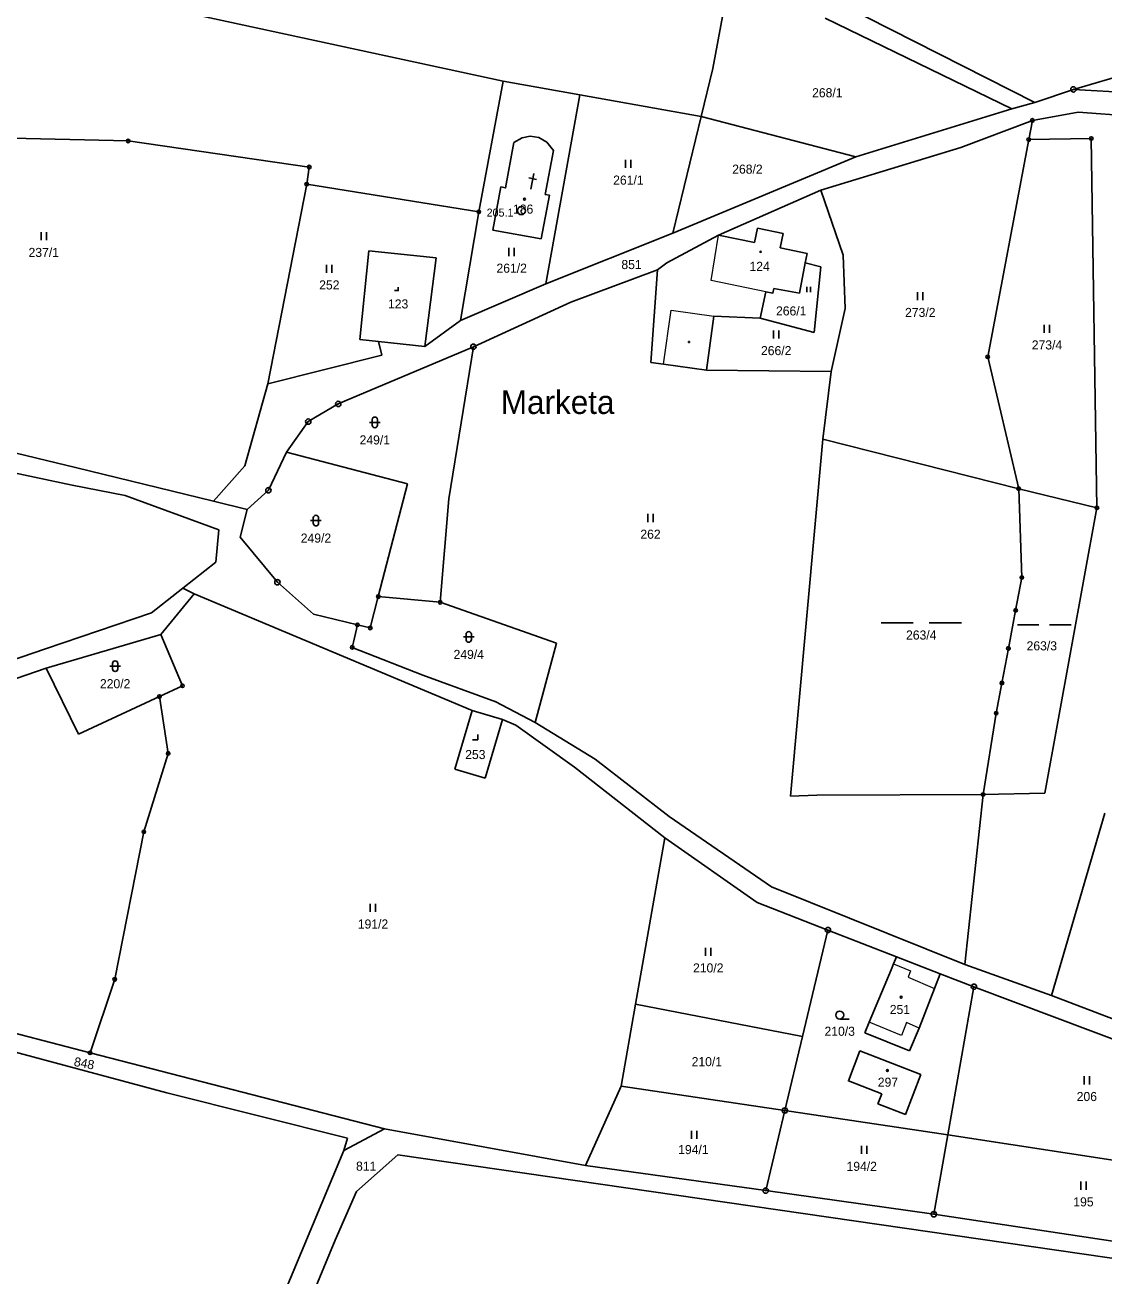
# Model space of a CAD drawing. Extents: x -739410 to -735662, y -942282 to -940043.
# Drawn here: x -737352 to -737150.2, y -941053.4 to -940819.5 of the extents above; entities that cross this region are included whole.
import ezdxf
from ezdxf.enums import TextEntityAlignment as Align

# ---------------------------------------------------------------- set-up
doc = ezdxf.new("R2010")
doc.units = 0
doc.header["$LTSCALE"] = 0.68
for name, color, linetype, lineweight in [('1', 7, 'Continuous', 25), ('3', 7, 'Continuous', 25), ('4', 7, 'Continuous', 13), ('5', 7, 'Continuous', 25), ('7', 7, 'Continuous', 13), ('8', 7, 'Continuous', 25)]:
    doc.layers.add(name, color=color, linetype=linetype, lineweight=lineweight)
doc.layers.add('2', color=7, linetype='Continuous')

msp = doc.modelspace()

# ---------------------------------------------------------------- linework, layer by layer
at = {"layer": '1'}
for p, q in [((-737223.34, -940827.69), (-737219.58, -940807.28)), ((-737325.27, -940816.53), (-737262.57, -940830.05)), ((-737199.07, -940815.84), (-737163.14, -940834.03)), ((-737202.33, -940818.24), (-737167.43, -940835.21)), ((-737155.93, -940831.57), (-737124.47, -940822.45)), ((-737225.56, -940836.64), (-737223.34, -940827.69)), ((-737267.14, -940854.47), (-737262.57, -940830.05)), ((-737262.57, -940830.05), (-737248.26, -940832.6)), ((-737254.62, -940867.92), (-737248.26, -940832.6)), ((-737248.26, -940832.6), (-737225.56, -940836.64)), ((-737163.14, -940834.03), (-737155.93, -940831.57)), ((-737155.93, -940831.57), (-737121.92, -940833.48)), ((-737196.65, -940844.18), (-737167.43, -940835.21)), ((-737163.14, -940834.03), (-737167.43, -940835.21)), ((-737163.61, -940837.38), (-737155.03, -940835.84)), ((-737155.03, -940835.84), (-737103.33, -940839.77)), ((-737225.56, -940836.64), (-737230.83, -940858.43)), ((-737225.56, -940836.64), (-737196.65, -940844.18)), ((-737176.97, -940842.45), (-737163.61, -940837.38)), ((-737163.61, -940837.38), (-737164.28, -940840.95)), ((-737363.1, -940840.47), (-737332.73, -940841.22)), ((-737257.52, -940840.31), (-737255.91, -940840.57)), ((-737255.91, -940840.57), (-737254.43, -940841.47)), ((-737332.73, -940841.22), (-737298.86, -940846.1)), ((-737253.2, -940842.98), (-737254.7, -940851.23)), ((-737254.43, -940841.47), (-737253.2, -940842.98)), ((-737203.16, -940850.4), (-737176.97, -940842.45)), ((-737164.28, -940840.95), (-737171.96, -940881.57)), ((-737164.28, -940840.95), (-737152.58, -940840.76)), ((-737152.58, -940840.76), (-737151.54, -940909.8)), ((-737196.65, -940844.18), (-737230.83, -940858.43)), ((-737298.86, -940846.1), (-737299.32, -940849.29)), ((-737299.32, -940849.29), (-737306.6, -940886.6)), ((-737299.32, -940849.29), (-737267.14, -940854.47)), ((-737263.05, -940849.82), (-737264.51, -940857.89)), ((-737255.45, -940859.52), (-737253.93, -940851.36)), ((-737253.93, -940851.36), (-737254.7, -940851.23)), ((-737222.3, -940858.8), (-737203.16, -940850.4)), ((-737203.16, -940850.4), (-737199, -940862.57)), ((-737264.51, -940857.89), (-737255.45, -940859.52)), ((-737230.83, -940858.43), (-737254.62, -940867.92)), ((-737231.95, -940864.02), (-737222.3, -940858.8)), ((-737222.3, -940858.8), (-737215.59, -940860.19)), ((-737215.59, -940860.19), (-737215.03, -940857.5)), ((-737215.03, -940857.5), (-737210.24, -940858.49)), ((-737210.24, -940858.49), (-737210.79, -940861.17)), ((-737287.68, -940861.74), (-737289.42, -940878.33)), ((-737275.11, -940863.07), (-737287.68, -940861.74)), ((-737210.79, -940861.17), (-737205.75, -940862.23)), ((-737277.21, -940879.65), (-737275.11, -940863.07)), ((-737233.71, -940865.33), (-737231.95, -940864.02)), ((-737206.08, -940863.97), (-737207.16, -940869.69)), ((-737205.75, -940862.23), (-737206.08, -940863.97)), ((-737203.15, -940864.74), (-737206.08, -940863.97)), ((-737199, -940862.57), (-737198.61, -940872.52)), ((-737249.9, -940871.36), (-737233.71, -940865.33)), ((-737233.71, -940865.33), (-737234.97, -940882.6)), ((-737204.44, -940877.03), (-737203.15, -940864.74)), ((-737254.62, -940867.92), (-737270.54, -940874.8)), ((-737207.16, -940869.69), (-737211.97, -940868.78)), ((-737213.47, -940869.39), (-737214.54, -940874.33)), ((-737268.15, -940879.68), (-737249.9, -940871.36)), ((-737198.61, -940872.52), (-737201.21, -940884.34)), ((-737224.55, -940884.04), (-737223.16, -940873.95)), ((-737223.16, -940873.95), (-737214.54, -940874.33)), ((-737214.54, -940874.33), (-737204.44, -940877.03)), ((-737268.15, -940879.68), (-737293.43, -940890.37)), ((-737285.93, -940878.73), (-737289.42, -940878.33)), ((-737285.93, -940878.73), (-737285.27, -940881.24)), ((-737277.21, -940879.65), (-737285.93, -940878.73)), ((-737272.72, -940908.11), (-737268.15, -940879.68)), ((-737285.27, -940881.24), (-737306.6, -940886.6)), ((-737234.97, -940882.6), (-737232.6, -940882.92)), ((-737171.96, -940881.57), (-737166.16, -940906.22)), ((-737232.6, -940882.92), (-737224.55, -940884.04)), ((-737201.21, -940884.34), (-737224.55, -940884.04)), ((-737202.79, -940896.98), (-737201.21, -940884.34)), ((-737306.6, -940886.6), (-737310.91, -940901.97)), ((-737293.43, -940890.37), (-737299.03, -940893.67)), ((-737299.03, -940893.67), (-737303.09, -940899.41)), ((-737368.17, -940896.08), (-737342.58, -940902.27)), ((-737208.86, -940963.68), (-737202.79, -940896.98)), ((-737202.79, -940896.98), (-737166.16, -940906.22)), ((-737343.19, -940905.57), (-737369.12, -940900.1)), ((-737303.09, -940899.41), (-737306.5, -940906.51)), ((-737280.49, -940905.33), (-737303.09, -940899.41)), ((-737342.58, -940902.27), (-737316.78, -940908.54)), ((-737310.91, -940901.97), (-737316.78, -940908.54)), ((-737333.31, -940907.51), (-737343.19, -940905.57)), ((-737285.94, -940926.39), (-737280.49, -940905.33)), ((-737166.16, -940906.22), (-737165.58, -940922.82)), ((-737166.16, -940906.22), (-737151.54, -940909.8)), ((-737315.76, -940913.89), (-737333.31, -940907.51)), ((-737316.78, -940908.54), (-737310.45, -940910.08)), ((-737306.5, -940906.51), (-737310.45, -940910.08)), ((-737274.37, -940927.44), (-737272.72, -940908.11)), ((-737311.76, -940915.28), (-737310.45, -940910.08)), ((-737151.54, -940909.8), (-737161.27, -940963.14)), ((-737316.3, -940919.97), (-737315.76, -940913.89)), ((-737311.76, -940915.28), (-737304.82, -940923.7)), ((-737322.48, -940924.81), (-737316.3, -940919.97)), ((-737328.35, -940929.41), (-737322.48, -940924.81)), ((-737320.39, -940925.87), (-737322.48, -940924.81)), ((-737304.82, -940923.7), (-737298.06, -940929.69)), ((-737165.58, -940922.82), (-737166.74, -940928.96)), ((-737326.59, -940933.45), (-737320.39, -940925.87)), ((-737268.39, -940947.69), (-737320.39, -940925.87)), ((-737285.94, -940926.39), (-737287.45, -940932.25)), ((-737274.37, -940927.44), (-737285.94, -940926.39)), ((-737348.21, -940936.15), (-737328.35, -940929.41)), ((-737252.59, -940935.12), (-737274.37, -940927.44)), ((-737166.74, -940928.96), (-737168.08, -940936.08)), ((-737298.06, -940929.69), (-737289.84, -940931.67)), ((-737289.84, -940931.67), (-737290.58, -940934.88)), ((-737287.45, -940932.25), (-737289.84, -940931.67)), ((-737348.05, -940939.78), (-737326.59, -940933.45)), ((-737322.56, -940943.07), (-737326.59, -940933.45)), ((-737373.06, -940944.61), (-737348.21, -940936.15)), ((-737290.58, -940934.88), (-737290.82, -940935.89)), ((-737277.63, -940941.09), (-737290.82, -940935.89)), ((-737256.59, -940949.94), (-737252.59, -940935.12)), ((-737168.08, -940936.08), (-737169.3, -940942.55)), ((-737381.31, -940951.22), (-737348.05, -940939.78)), ((-737342.04, -940952.12), (-737348.05, -940939.78)), ((-737263.98, -940946.08), (-737277.63, -940941.09)), ((-737326.88, -940945.08), (-737322.56, -940943.07)), ((-737169.3, -940942.55), (-737170.37, -940948.19)), ((-737326.88, -940945.08), (-737342.04, -940952.12)), ((-737326.88, -940945.08), (-737325.24, -940955.7)), ((-737264.09, -940945.98), (-737263.98, -940946.08)), ((-737256.59, -940949.94), (-737264.09, -940945.98)), ((-737268.39, -940947.69), (-737271.64, -940958.66)), ((-737262.71, -940949.38), (-737268.39, -940947.69)), ((-737170.37, -940948.19), (-737172.82, -940963.39)), ((-737265.95, -940960.34), (-737262.71, -940949.38)), ((-737260.21, -940950.44), (-737262.71, -940949.38)), ((-737249.22, -940958.29), (-737260.21, -940950.44)), ((-737245.37, -940956.79), (-737256.59, -940949.94)), ((-737329.8, -940970.37), (-737325.24, -940955.7)), ((-737231.55, -940967.53), (-737245.37, -940956.79)), ((-737271.64, -940958.66), (-737265.95, -940960.34)), ((-737232.37, -940971.5), (-737249.22, -940958.29)), ((-737203.9, -940963.51), (-737208.86, -940963.68)), ((-737172.82, -940963.39), (-737203.9, -940963.51)), ((-737172.82, -940963.39), (-737176.21, -940995.19)), ((-737161.27, -940963.14), (-737172.82, -940963.39)), ((-737160.05, -941000.98), (-737150.03, -940966.89)), ((-737212.41, -940980.63), (-737231.55, -940967.53)), ((-737335.23, -940997.92), (-737329.8, -940970.37)), ((-737237.81, -941002.57), (-737232.37, -940971.5)), ((-737232.37, -940971.5), (-737215.05, -940983.6)), ((-737176.21, -940995.19), (-737212.41, -940980.63)), ((-737201.85, -940988.73), (-737215.05, -940983.6)), ((-737189.01, -940993.72), (-737201.85, -940988.73)), ((-737189.55, -940995.03), (-737190, -940996.19)), ((-737189.55, -940995.03), (-737189.01, -940993.72)), ((-737189.01, -940993.72), (-737180.84, -940996.89)), ((-737194.11, -941005.94), (-737190, -940996.19)), ((-737181.89, -940999.64), (-737180.84, -940996.89)), ((-737174.53, -940999.33), (-737180.84, -940996.89)), ((-737176.21, -940995.19), (-737160.05, -941000.98)), ((-737339.84, -941011.68), (-737335.23, -940997.92)), ((-737181.89, -940999.64), (-737184.77, -941007.05)), ((-737179.41, -941027.01), (-737174.53, -940999.33)), ((-737174.53, -940999.33), (-737119.34, -941020.16)), ((-737160.05, -941000.98), (-737148.45, -941005.39)), ((-737373.62, -941002.87), (-737339.84, -941011.68)), ((-737240.49, -941017.89), (-737237.81, -941002.57)), ((-737237.81, -941002.57), (-737206.6, -941008.62)), ((-737373.39, -941006.26), (-737325.52, -941019.18)), ((-737194.94, -941007.92), (-737194.11, -941005.94)), ((-737194.94, -941007.92), (-737186.59, -941011.33)), ((-737186.59, -941011.33), (-737184.77, -941007.05)), ((-737195.87, -941011.32), (-737184.45, -941015.76)), ((-737339.84, -941011.68), (-737284.8, -941025.89)), ((-737184.45, -941015.76), (-737187.36, -941023.21)), ((-737247.19, -941032.72), (-737240.49, -941017.89)), ((-737209.9, -941022.46), (-737240.49, -941017.89)), ((-737291.73, -941027.66), (-737325.52, -941019.18)), ((-737192.48, -941021.24), (-737191.75, -941019.37)), ((-737209.9, -941022.46), (-737213.47, -941037.44)), ((-737179.41, -941027.01), (-737209.9, -941022.46)), ((-737187.36, -941023.21), (-737192.48, -941021.24)), ((-737284.8, -941025.89), (-737292.38, -941029.92)), ((-737292.38, -941029.92), (-737291.73, -941027.66)), ((-737284.8, -941025.89), (-737247.19, -941032.72)), ((-737179.41, -941027.01), (-737182.03, -941041.85)), ((-737179.41, -941027.01), (-737119.18, -941036.26)), ((-737292.38, -941029.92), (-737336.23, -941134.82)), ((-737282.26, -941030.72), (-737290.04, -941037.62)), ((-737282.26, -941030.72), (-737136.42, -941051.87)), ((-737247.19, -941032.72), (-737213.47, -941037.44)), ((-737290.04, -941037.62), (-737293.98, -941046.71)), ((-737213.47, -941037.44), (-737182.03, -941041.85)), ((-737182.03, -941041.85), (-737123.44, -941050.65)), ((-737293.98, -941046.71), (-737305.77, -941074.85))]:
    msp.add_line(p, q, dxfattribs=at)
for points in [[(-737260.58, -940841.53), (-737259.06, -940840.6), (-737257.52, -940840.31)], [(-737260.58, -940841.53), (-737262.12, -940849.98), (-737263.05, -940849.82)], [(-737267.14, -940854.47), (-737270.54, -940874.8), (-737277.21, -940879.65)], [(-737211.97, -940868.78), (-737212.14, -940869.66), (-737213.47, -940869.39)], [(-737201.85, -940988.73), (-737206.6, -941008.62), (-737209.9, -941022.46)], [(-737191.75, -941019.37), (-737198.02, -941016.93), (-737195.87, -941011.32)]]:
    msp.add_lwpolyline(points, dxfattribs=at)
at = {"layer": '3'}
for p, q in [((-737239.681, -940846.26), (-737239.681, -940844.76)), ((-737238.68, -940846.26), (-737238.68, -940844.76)), ((-737349.021, -940859.78), (-737349.021, -940858.28)), ((-737348.02, -940859.78), (-737348.02, -940858.28)), ((-737261.501, -940862.72), (-737261.501, -940861.22)), ((-737260.5, -940862.72), (-737260.5, -940861.22)), ((-737295.611, -940865.85), (-737295.611, -940864.35)), ((-737294.61, -940865.85), (-737294.61, -940864.35)), ((-737205.782, -940869.46), (-737205.782, -940868.455)), ((-737205.112, -940869.46), (-737205.112, -940868.455)), ((-737185.081, -940871), (-737185.081, -940869.5)), ((-737184.08, -940871), (-737184.08, -940869.5)), ((-737161.381, -940877.07), (-737161.381, -940875.57)), ((-737160.38, -940877.07), (-737160.38, -940875.57)), ((-737212.031, -940878.13), (-737212.031, -940876.63)), ((-737211.03, -940878.13), (-737211.03, -940876.63)), ((-737287.591, -940893.821), (-737285.589, -940893.821)), ((-737287.091, -940893.321), (-737287.091, -940894.322)), ((-737286.089, -940894.322), (-737286.089, -940893.321)), ((-737298.601, -940912.181), (-737296.599, -940912.181)), ((-737298.101, -940911.681), (-737298.101, -940912.682)), ((-737297.099, -940912.682), (-737297.099, -940911.681)), ((-737235.541, -940912.45), (-737235.541, -940910.95)), ((-737234.54, -940912.45), (-737234.54, -940910.95)), ((-737191.879, -940931.3), (-737185.879, -940931.3)), ((-737182.879, -940931.3), (-737176.879, -940931.3)), ((-737166.408, -940931.68), (-737162.388, -940931.68)), ((-737160.378, -940931.68), (-737156.358, -940931.68)), ((-737270.021, -940933.931), (-737268.019, -940933.931)), ((-737269.521, -940933.431), (-737269.521, -940934.432)), ((-737268.519, -940934.432), (-737268.519, -940933.431)), ((-737335.661, -940938.901), (-737335.661, -940939.902)), ((-737334.659, -940939.902), (-737334.659, -940938.901)), ((-737336.161, -940939.401), (-737334.159, -940939.401)), ((-737287.441, -940985.32), (-737287.441, -940983.82)), ((-737286.44, -940985.32), (-737286.44, -940983.82)), ((-737224.741, -940993.53), (-737224.741, -940992.03)), ((-737223.74, -940993.53), (-737223.74, -940992.03)), ((-737199.633, -941005.37), (-737197.883, -941005.37)), ((-737153.931, -941017.57), (-737153.931, -941016.07)), ((-737152.93, -941017.57), (-737152.93, -941016.07)), ((-737227.391, -941027.77), (-737227.391, -941026.27)), ((-737226.39, -941027.77), (-737226.39, -941026.27)), ((-737195.591, -941030.58), (-737195.591, -941029.08)), ((-737194.59, -941030.58), (-737194.59, -941029.08)), ((-737154.561, -941037.26), (-737154.561, -941035.76)), ((-737153.56, -941037.26), (-737153.56, -941035.76))]:
    msp.add_line(p, q, dxfattribs=at)
for points in [[(-737282.881, -940869.19), (-737282.21, -940869.19), (-737282.21, -940868.52)], [(-737268.351, -940953.15), (-737267.35, -940953.15), (-737267.35, -940952.15)]]:
    msp.add_lwpolyline(points, dxfattribs=at)
msp.add_circle((-737199.6329, -941004.6198), 0.75, dxfattribs=at)
for centre, start, end in [((-737286.59, -940893.3209), 0, 180), ((-737286.59, -940894.3209), 180, 359.98789), ((-737297.6, -940911.6809), 0, 180), ((-737297.6, -940912.6809), 180, 359.98789), ((-737269.02, -940933.4309), 0, 180), ((-737269.02, -940934.4309), 180, 359.98789), ((-737335.16, -940938.9009), 0, 180), ((-737335.16, -940939.9009), 180, 359.98789)]:
    msp.add_arc(centre, 0.5, start, end, dxfattribs=at)
at = {"layer": '4'}
for p, q in [((-737232.6, -940882.92), (-737231.19, -940872.83)), ((-737231.19, -940872.83), (-737223.16, -940873.95)), ((-737189.55, -940995.03), (-737186.37, -940996.38)), ((-737188.09, -941008.46), (-737194.11, -941005.94))]:
    msp.add_line(p, q, dxfattribs=at)
for points in [[(-737213.47, -940869.39), (-737223.7, -940867.3), (-737222.3, -940858.8)], [(-737186.37, -940996.38), (-737186.82, -940997.54), (-737181.89, -940999.64)], [(-737184.77, -941007.05), (-737187.13, -941005.99), (-737188.09, -941008.46)]]:
    msp.add_lwpolyline(points, dxfattribs=at)
at = {"layer": '5'}
for p, q in [((-737256.868, -940847.295), (-737257.44, -940850.24)), ((-737257.796, -940848.135), (-737256.322, -940848.421))]:
    msp.add_line(p, q, dxfattribs=at)
for centre, radius in [((-737258.5968, -940852.1092), 0.175), ((-737214.4446, -940861.9394), 0.1172), ((-737227.8246, -940878.7994), 0.1172), ((-737188.1468, -941001.2692), 0.175), ((-737190.7268, -941014.9892), 0.175)]:
    msp.add_circle(centre, radius, dxfattribs=at)
at = {"layer": '8'}
for centre, radius in [((-737155.93, -940831.5699), 0.5), ((-737155.93, -940831.5699), 0.0303), ((-737163.61, -940837.3799), 0.335), ((-737163.61, -940837.3799), 0.0203), ((-737164.28, -940840.9499), 0.335), ((-737152.58, -940840.7599), 0.335), ((-737152.58, -940840.7599), 0.0203), ((-737332.73, -940841.2199), 0.335), ((-737332.73, -940841.2199), 0.0203), ((-737164.28, -940840.9499), 0.0203), ((-737298.86, -940846.0999), 0.335), ((-737298.86, -940846.0999), 0.0203), ((-737299.32, -940849.2899), 0.335), ((-737299.32, -940849.2899), 0.0203), ((-737267.14, -940854.4699), 0.335), ((-737267.14, -940854.4699), 0.0203), ((-737259.16, -940854.2398), 0.75), ((-737259.16, -940854.2398), 0.03), ((-737268.15, -940879.6799), 0.5), ((-737268.15, -940879.6799), 0.0303), ((-737171.96, -940881.5699), 0.335), ((-737171.96, -940881.5699), 0.0203), ((-737293.43, -940890.3699), 0.5), ((-737293.43, -940890.3699), 0.0303), ((-737299.03, -940893.6699), 0.5), ((-737299.03, -940893.6699), 0.0303), ((-737306.5, -940906.5099), 0.5), ((-737166.16, -940906.2199), 0.335), ((-737166.16, -940906.2199), 0.0203), ((-737306.5, -940906.5099), 0.0303), ((-737151.54, -940909.7999), 0.335), ((-737151.54, -940909.7999), 0.0203), ((-737165.58, -940922.8199), 0.335), ((-737304.82, -940923.6999), 0.5), ((-737304.82, -940923.6999), 0.0303), ((-737165.58, -940922.8199), 0.0203), ((-737285.94, -940926.3899), 0.335), ((-737285.94, -940926.3899), 0.0203), ((-737274.37, -940927.4399), 0.335), ((-737274.37, -940927.4399), 0.0203), ((-737166.74, -940928.9599), 0.335), ((-737166.74, -940928.9599), 0.0203), ((-737289.84, -940931.6699), 0.335), ((-737289.84, -940931.6699), 0.0203), ((-737287.45, -940932.2499), 0.335), ((-737287.45, -940932.2499), 0.0203), ((-737290.82, -940935.8899), 0.335), ((-737290.82, -940935.8899), 0.0203), ((-737168.08, -940936.0799), 0.335), ((-737168.08, -940936.0799), 0.0203), ((-737322.56, -940943.0699), 0.335), ((-737322.56, -940943.0699), 0.0203), ((-737169.3, -940942.5499), 0.335), ((-737169.3, -940942.5499), 0.0203), ((-737326.88, -940945.0799), 0.335), ((-737326.88, -940945.0799), 0.0203), ((-737170.37, -940948.1899), 0.335), ((-737170.37, -940948.1899), 0.0203), ((-737325.24, -940955.6999), 0.335), ((-737325.24, -940955.6999), 0.0203), ((-737172.82, -940963.3899), 0.335), ((-737172.82, -940963.3899), 0.0203), ((-737329.8, -940970.3699), 0.335), ((-737329.8, -940970.3699), 0.0203), ((-737201.85, -940988.7299), 0.5), ((-737201.85, -940988.7299), 0.0303), ((-737335.23, -940997.9199), 0.335), ((-737335.23, -940997.9199), 0.0203), ((-737174.53, -940999.3299), 0.5), ((-737174.53, -940999.3299), 0.0303), ((-737339.84, -941011.6799), 0.335), ((-737339.84, -941011.6799), 0.0203), ((-737209.9, -941022.4599), 0.5), ((-737209.9, -941022.4599), 0.0303), ((-737213.47, -941037.4399), 0.5), ((-737213.47, -941037.4399), 0.0303), ((-737182.03, -941041.8499), 0.5), ((-737182.03, -941041.8499), 0.0303)]:
    msp.add_circle(centre, radius, dxfattribs=at)

# ---------------------------------------------------------------- texts
at = {"layer": '2'}
for s, p in [('268/1', (-737201.96, -940833.055)), ('261/1', (-737239.17, -940849.385)), ('268/2', (-737216.9, -940847.335)), ('186', (-737258.849, -940854.805)), ('237/1', (-737348.51, -940862.905)), ('261/2', (-737260.99, -940865.845)), ('851', (-737238.579, -940865.165)), ('124', (-737214.619, -940865.505)), ('252', (-737295.099, -940868.975)), ('123', (-737282.229, -940872.525)), ('266/1', (-737208.71, -940873.835)), ('273/2', (-737184.57, -940874.125)), ('266/2', (-737211.52, -940881.255)), ('273/4', (-737160.87, -940880.195)), ('249/1', (-737286.59, -940897.945)), ('249/2', (-737297.6, -940916.305)), ('262', (-737235.029, -940915.575)), ('263/4', (-737184.39, -940934.425)), ('249/4', (-737269.02, -940938.055)), ('263/3', (-737161.84, -940936.445)), ('220/2', (-737335.16, -940943.525)), ('253', (-737267.789, -940956.765)), ('191/2', (-737286.93, -940988.445)), ('210/2', (-737224.23, -940996.655)), ('251', (-737188.379, -941004.425)), ('210/3', (-737199.64, -941008.495)), ('210/1', (-737224.49, -941014.175)), ('297', (-737190.619, -941018.015)), ('206', (-737153.419, -941020.695)), ('194/1', (-737227.01, -941030.615)), ('811', (-737288.209, -941033.715)), ('194/2', (-737195.52, -941033.745)), ('195', (-737154.049, -941040.385))]:
    msp.add_text(s, height=1.7, dxfattribs=at).set_placement(p, align=Align.CENTER)
msp.add_text('848', height=1.7, rotation=349, dxfattribs=at).set_placement((-737341.1082, -941014.4629), align=Align.CENTER)
at = {"layer": '7'}
msp.add_text('Marketa', height=4.4, dxfattribs=at).set_placement((-737252.39, -940892.25), align=Align.CENTER)
at = {"layer": '8'}
msp.add_text('205.1', height=1.5, dxfattribs=at).set_placement((-737260.659, -940855.357), align=Align.RIGHT)

doc.saveas('drawing.dxf')
